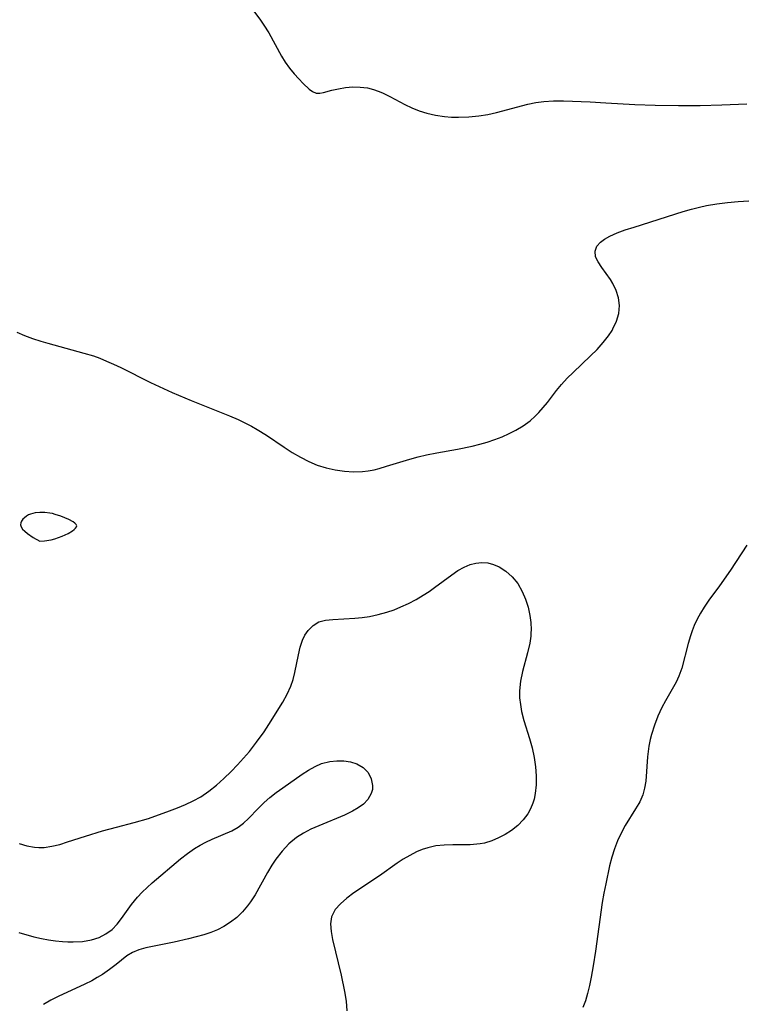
# Model space of a CAD drawing. Header units: metres. Extents: x 1073367 to 1082519, y 1569854 to 1574957.
# Tile 723 of 1056: x 1082065 to 1082196, y 1570037 to 1570215. Entities that reach past the tile are written whole.
import ezdxf

# ---------------------------------------------------------------- set-up
doc = ezdxf.new("R2010")
doc.units = ezdxf.units.M
doc.layers.add('CGG_CurvaNivelLidar_v1', color=253, linetype='Continuous', lineweight=30)

msp = doc.modelspace()

# ---------------------------------------------------------------- linework, layer by layer
at = {"layer": 'CGG_CurvaNivelLidar_v1'}
for p, q in [((1082106.9976, 1570217.461, 80.5), (1082108.61, 1570215.3422, 80.5)), ((1082108.61, 1570215.3422, 80.5), (1082109.2278, 1570214.4392, 80.5)), ((1082109.2278, 1570214.4392, 80.5), (1082110.0897, 1570213.0516, 80.5)), ((1082110.0897, 1570213.0516, 80.5), (1082112.4415, 1570208.8532, 80.5)), ((1082112.4415, 1570208.8532, 80.5), (1082113.1113, 1570207.7514, 80.5)), ((1082113.1113, 1570207.7514, 80.5), (1082113.8922, 1570206.6486, 80.5)), ((1082113.8922, 1570206.6486, 80.5), (1082114.7137, 1570205.6336, 80.5)), ((1082114.7137, 1570205.6336, 80.5), (1082115.5437, 1570204.7043, 80.5)), ((1082115.5437, 1570204.7043, 80.5), (1082116.3505, 1570203.8639, 80.5)), ((1082116.3505, 1570203.8639, 80.5), (1082117.4354, 1570202.8379, 80.5)), ((1082117.4354, 1570202.8379, 80.5), (1082118.0747, 1570202.3794, 80.5)), ((1082118.0747, 1570202.3794, 80.5), (1082118.7199, 1570202.117, 80.5)), ((1082120.033, 1570202.1996, 80.5), (1082121.5897, 1570202.643, 80.5)), ((1082121.5897, 1570202.643, 80.5), (1082122.7562, 1570202.9178, 80.5)), ((1082122.7562, 1570202.9178, 80.5), (1082124.0251, 1570203.1268, 80.5)), ((1082124.0251, 1570203.1268, 80.5), (1082125.3622, 1570203.2402, 80.5)), ((1082125.3622, 1570203.2402, 80.5), (1082126.7376, 1570203.2241, 80.5)), ((1082126.7376, 1570203.2241, 80.5), (1082128.0221, 1570203.0593, 80.5)), ((1082128.0221, 1570203.0593, 80.5), (1082129.1629, 1570202.7674, 80.5)), ((1082129.1629, 1570202.7674, 80.5), (1082129.9689, 1570202.4807, 80.5)), ((1082129.9689, 1570202.4807, 80.5), (1082130.7665, 1570202.14, 80.5)), ((1082118.7199, 1570202.117, 80.5), (1082119.3539, 1570202.0808, 80.5)), ((1082119.3539, 1570202.0808, 80.5), (1082120.033, 1570202.1996, 80.5)), ((1082130.7665, 1570202.14, 80.5), (1082132.1051, 1570201.4699, 80.5)), ((1082132.1051, 1570201.4699, 80.5), (1082134.8173, 1570200.0145, 80.5)), ((1082158.6481, 1570200.3947, 80.5), (1082160.0604, 1570200.5862, 80.5)), ((1082160.0604, 1570200.5862, 80.5), (1082161.8495, 1570200.6891, 80.5)), ((1082161.8495, 1570200.6891, 80.5), (1082163.6547, 1570200.6865, 80.5)), ((1082163.6547, 1570200.6865, 80.5), (1082168.5117, 1570200.5256, 80.5)), ((1082168.5117, 1570200.5256, 80.5), (1082171.3507, 1570200.3712, 80.5)), ((1082134.8173, 1570200.0145, 80.5), (1082136.1064, 1570199.4087, 80.5)), ((1082136.1064, 1570199.4087, 80.5), (1082137.439, 1570198.8768, 80.5)), ((1082137.439, 1570198.8768, 80.5), (1082138.8122, 1570198.4392, 80.5)), ((1082151.4887, 1570198.589, 80.5), (1082157.1539, 1570200.0874, 80.5)), ((1082157.1539, 1570200.0874, 80.5), (1082158.6481, 1570200.3947, 80.5)), ((1082171.3507, 1570200.3712, 80.5), (1082176.6286, 1570200.0238, 80.5)), ((1082176.6286, 1570200.0238, 80.5), (1082180.3244, 1570199.9023, 80.5)), ((1082180.3244, 1570199.9023, 80.5), (1082184.5704, 1570199.8367, 80.5)), ((1082184.5704, 1570199.8367, 80.5), (1082188.4901, 1570199.8627, 80.5)), ((1082188.4901, 1570199.8627, 80.5), (1082192.4231, 1570199.9764, 80.5)), ((1082192.4231, 1570199.9764, 80.5), (1082196.9535, 1570200.1639, 80.5)), ((1082138.8122, 1570198.4392, 80.5), (1082140.3979, 1570198.0815, 80.5)), ((1082140.3979, 1570198.0815, 80.5), (1082142.0193, 1570197.8586, 80.5)), ((1082142.0193, 1570197.8586, 80.5), (1082143.3065, 1570197.7712, 80.5)), ((1082143.3065, 1570197.7712, 80.5), (1082144.6035, 1570197.7482, 80.5)), ((1082144.6035, 1570197.7482, 80.5), (1082146.4409, 1570197.8093, 80.5)), ((1082146.4409, 1570197.8093, 80.5), (1082148.2774, 1570197.9865, 80.5)), ((1082148.2774, 1570197.9865, 80.5), (1082149.889, 1570198.2476, 80.5)), ((1082149.889, 1570198.2476, 80.5), (1082151.4887, 1570198.589, 80.5)), ((1082185.3916, 1570180.5835, 80), (1082186.8897, 1570181.0215, 80)), ((1082186.8897, 1570181.0215, 80), (1082188.4006, 1570181.4118, 80)), ((1082188.4006, 1570181.4118, 80), (1082189.6323, 1570181.6808, 80)), ((1082189.6323, 1570181.6808, 80), (1082191.5362, 1570182.0038, 80)), ((1082191.5362, 1570182.0038, 80), (1082193.4564, 1570182.2393, 80)), ((1082193.4564, 1570182.2393, 80), (1082195.3867, 1570182.4095, 80)), ((1082195.3867, 1570182.4095, 80), (1082197.3229, 1570182.5306, 80)), ((1082176.4803, 1570177.7705, 80), (1082185.3916, 1570180.5835, 80)), ((1082173.4113, 1570176.6977, 80), (1082174.8893, 1570177.2431, 80)), ((1082174.8893, 1570177.2431, 80), (1082176.4803, 1570177.7705, 80)), ((1082170.3652, 1570175.0172, 80), (1082171.1401, 1570175.5917, 80)), ((1082171.1401, 1570175.5917, 80), (1082172.0738, 1570176.1094, 80)), ((1082172.0738, 1570176.1094, 80), (1082173.4113, 1570176.6977, 80)), ((1082169.3944, 1570173.389, 80), (1082169.7379, 1570174.2957, 80)), ((1082169.7379, 1570174.2957, 80), (1082170.3652, 1570175.0172, 80)), ((1082169.5016, 1570172.3755, 80), (1082169.3944, 1570173.389, 80)), ((1082169.9464, 1570171.4498, 80), (1082169.5016, 1570172.3755, 80)), ((1082170.6273, 1570170.4457, 80), (1082169.9464, 1570171.4498, 80)), ((1082172.2156, 1570168.2345, 80), (1082170.6273, 1570170.4457, 80)), ((1082172.6372, 1570167.5345, 80), (1082172.2156, 1570168.2345, 80)), ((1082173.2548, 1570166.2503, 80), (1082172.6372, 1570167.5345, 80)), ((1082173.6832, 1570164.9013, 80), (1082173.2548, 1570166.2503, 80)), ((1082173.857, 1570163.5136, 80), (1082173.6832, 1570164.9013, 80)), ((1082173.7174, 1570162.0867, 80), (1082173.857, 1570163.5136, 80)), ((1082173.2956, 1570160.6662, 80), (1082173.7174, 1570162.0867, 80)), ((1082172.6379, 1570159.2747, 80), (1082173.2956, 1570160.6662, 80)), ((1082064.3055, 1570158.6408, 80), (1082065.7299, 1570158.0576, 80)), ((1082065.7299, 1570158.0576, 80), (1082067.1817, 1570157.5291, 80)), ((1082067.1817, 1570157.5291, 80), (1082068.6558, 1570157.0495, 80)), ((1082170.8544, 1570156.7587, 80), (1082171.8427, 1570158.0258, 80)), ((1082171.8427, 1570158.0258, 80), (1082172.4738, 1570158.99, 80)), ((1082172.4738, 1570158.99, 80), (1082172.6379, 1570159.2747, 80)), ((1082068.6558, 1570157.0495, 80), (1082069.9419, 1570156.6703, 80)), ((1082069.9419, 1570156.6703, 80), (1082076.5225, 1570154.8765, 80)), ((1082169.7533, 1570155.5345, 80), (1082170.8544, 1570156.7587, 80)), ((1082076.5225, 1570154.8765, 80), (1082078.2342, 1570154.3355, 80)), ((1082078.2342, 1570154.3355, 80), (1082079.4088, 1570153.9153, 80)), ((1082165.3929, 1570151.3538, 80), (1082168.5733, 1570154.3499, 80)), ((1082168.5733, 1570154.3499, 80), (1082169.7533, 1570155.5345, 80)), ((1082079.4088, 1570153.9153, 80), (1082080.6455, 1570153.4198, 80)), ((1082080.6455, 1570153.4198, 80), (1082081.864, 1570152.8796, 80)), ((1082081.864, 1570152.8796, 80), (1082083.1924, 1570152.2391, 80)), ((1082083.1924, 1570152.2391, 80), (1082088.6122, 1570149.519, 80)), ((1082164.3177, 1570150.2804, 80), (1082165.3929, 1570151.3538, 80)), ((1082088.6122, 1570149.519, 80), (1082092.5485, 1570147.6897, 80)), ((1082162.4153, 1570148.0877, 80), (1082163.2978, 1570149.1656, 80)), ((1082163.2978, 1570149.1656, 80), (1082164.3177, 1570150.2804, 80)), ((1082092.5485, 1570147.6897, 80), (1082096.0154, 1570146.2247, 80)), ((1082160.7249, 1570145.8877, 80), (1082162.4153, 1570148.0877, 80)), ((1082096.0154, 1570146.2247, 80), (1082102.9688, 1570143.4792, 80)), ((1082159.9699, 1570144.9561, 80), (1082160.7249, 1570145.8877, 80)), ((1082102.9688, 1570143.4792, 80), (1082104.5243, 1570142.7965, 80)), ((1082157.5804, 1570142.5569, 80), (1082158.5245, 1570143.3897, 80)), ((1082158.5245, 1570143.3897, 80), (1082159.181, 1570144.0608, 80)), ((1082159.181, 1570144.0608, 80), (1082159.9699, 1570144.9561, 80)), ((1082104.5243, 1570142.7965, 80), (1082105.7535, 1570142.2049, 80)), ((1082105.7535, 1570142.2049, 80), (1082106.9597, 1570141.5737, 80)), ((1082106.9597, 1570141.5737, 80), (1082108.007, 1570140.9796, 80)), ((1082155.009, 1570140.8594, 80), (1082156.339, 1570141.6564, 80)), ((1082156.339, 1570141.6564, 80), (1082157.5804, 1570142.5569, 80)), ((1082108.007, 1570140.9796, 80), (1082109.661, 1570139.9414, 80)), ((1082109.661, 1570139.9414, 80), (1082112.8944, 1570137.762, 80)), ((1082151.1665, 1570139.1448, 80), (1082152.4914, 1570139.6581, 80)), ((1082152.4914, 1570139.6581, 80), (1082153.7725, 1570140.2276, 80)), ((1082153.7725, 1570140.2276, 80), (1082155.009, 1570140.8594, 80)), ((1082144.3707, 1570137.4224, 80), (1082147.0888, 1570137.9693, 80)), ((1082147.0888, 1570137.9693, 80), (1082148.4291, 1570138.2929, 80)), ((1082148.4291, 1570138.2929, 80), (1082149.8109, 1570138.6893, 80)), ((1082149.8109, 1570138.6893, 80), (1082151.1665, 1570139.1448, 80)), ((1082112.8944, 1570137.762, 80), (1082114.3577, 1570136.8259, 80)), ((1082114.3577, 1570136.8259, 80), (1082115.844, 1570135.9544, 80)), ((1082137.2258, 1570136.003, 80), (1082138.7595, 1570136.3576, 80)), ((1082138.7595, 1570136.3576, 80), (1082140.6207, 1570136.7306, 80)), ((1082140.6207, 1570136.7306, 80), (1082144.3707, 1570137.4224, 80)), ((1082115.844, 1570135.9544, 80), (1082117.3585, 1570135.174, 80)), ((1082117.3585, 1570135.174, 80), (1082118.9079, 1570134.5181, 80)), ((1082118.9079, 1570134.5181, 80), (1082120.5323, 1570134.0061, 80)), ((1082130.1602, 1570133.8883, 80), (1082131.519, 1570134.2847, 80)), ((1082131.519, 1570134.2847, 80), (1082135.7173, 1570135.6012, 80)), ((1082135.7173, 1570135.6012, 80), (1082137.2258, 1570136.003, 80)), ((1082120.5323, 1570134.0061, 80), (1082122.183, 1570133.6423, 80)), ((1082122.183, 1570133.6423, 80), (1082123.8421, 1570133.412, 80)), ((1082123.8421, 1570133.412, 80), (1082125.4925, 1570133.311, 80)), ((1082125.4925, 1570133.311, 80), (1082127.1169, 1570133.3454, 80)), ((1082127.1169, 1570133.3454, 80), (1082128.1577, 1570133.4529, 80)), ((1082128.1577, 1570133.4529, 80), (1082129.2399, 1570133.6585, 80)), ((1082129.2399, 1570133.6585, 80), (1082130.1602, 1570133.8883, 80)), ((1082066.4449, 1570125.4483, 80), (1082066.0604, 1570125.2202, 80)), ((1082066.8185, 1570125.6082, 80), (1082066.4449, 1570125.4483, 80)), ((1082067.6305, 1570125.8242, 80), (1082066.8185, 1570125.6082, 80)), ((1082068.4935, 1570125.9212, 80), (1082067.6305, 1570125.8242, 80)), ((1082069.4113, 1570125.9017, 80), (1082068.4935, 1570125.9212, 80)), ((1082070.3339, 1570125.7826, 80), (1082069.4113, 1570125.9017, 80)), ((1082070.7916, 1570125.6877, 80), (1082070.3339, 1570125.7826, 80)), ((1082071.3109, 1570125.5489, 80), (1082070.7916, 1570125.6877, 80)), ((1082072.3264, 1570125.2043, 80), (1082071.3109, 1570125.5489, 80)), ((1082065.0224, 1570124.0101, 80), (1082064.9656, 1570123.6733, 80)), ((1082064.9656, 1570123.6733, 80), (1082065.0844, 1570123.2962, 80)), ((1082065.1852, 1570124.3377, 80), (1082065.0224, 1570124.0101, 80)), ((1082065.4227, 1570124.6543, 80), (1082065.1852, 1570124.3377, 80)), ((1082065.7179, 1570124.9516, 80), (1082065.4227, 1570124.6543, 80)), ((1082066.0604, 1570125.2202, 80), (1082065.7179, 1570124.9516, 80)), ((1082073.7542, 1570124.6005, 80), (1082072.3264, 1570125.2043, 80)), ((1082074.5636, 1570124.1708, 80), (1082073.7542, 1570124.6005, 80)), ((1082074.8838, 1570123.9504, 80), (1082074.5636, 1570124.1708, 80)), ((1082075.1151, 1570123.7258, 80), (1082074.8838, 1570123.9504, 80)), ((1082075.222, 1570123.496, 80), (1082075.1151, 1570123.7258, 80)), ((1082065.0844, 1570123.2962, 80), (1082065.3631, 1570122.8916, 80)), ((1082065.3631, 1570122.8916, 80), (1082065.7607, 1570122.4772, 80)), ((1082065.7607, 1570122.4772, 80), (1082066.2362, 1570122.0705, 80)), ((1082066.2362, 1570122.0705, 80), (1082067.2635, 1570121.3476, 80)), ((1082072.5313, 1570121.587, 80), (1082073.6289, 1570122.0871, 80)), ((1082073.6289, 1570122.0871, 80), (1082074.423, 1570122.5603, 80)), ((1082074.423, 1570122.5603, 80), (1082074.7502, 1570122.7976, 80)), ((1082074.7502, 1570122.7976, 80), (1082075.0094, 1570123.0337, 80)), ((1082075.0094, 1570123.0337, 80), (1082075.177, 1570123.2671, 80)), ((1082075.177, 1570123.2671, 80), (1082075.222, 1570123.496, 80)), ((1082067.2635, 1570121.3476, 80), (1082068.5, 1570120.6588, 80)), ((1082068.5, 1570120.6588, 80), (1082069.3317, 1570120.7287, 80)), ((1082069.3317, 1570120.7287, 80), (1082070.5513, 1570120.9517, 80)), ((1082070.5513, 1570120.9517, 80), (1082071.2155, 1570121.1289, 80)), ((1082071.2155, 1570121.1289, 80), (1082072.5313, 1570121.587, 80)), ((1082196.9958, 1570119.9619, 80), (1082194.0078, 1570115.4173, 80)), ((1082145.6229, 1570115.9776, 79.5), (1082146.6812, 1570116.419, 79.5)), ((1082146.6812, 1570116.419, 79.5), (1082147.754, 1570116.7067, 79.5)), ((1082147.754, 1570116.7067, 79.5), (1082148.8294, 1570116.8175, 79.5)), ((1082148.8294, 1570116.8175, 79.5), (1082149.8984, 1570116.7312, 79.5)), ((1082149.8984, 1570116.7312, 79.5), (1082150.9439, 1570116.4622, 79.5)), ((1082150.9439, 1570116.4622, 79.5), (1082151.9506, 1570116.029, 79.5)), ((1082140.2406, 1570112.2458, 79.5), (1082143.3493, 1570114.5757, 79.5)), ((1082143.3493, 1570114.5757, 79.5), (1082144.4768, 1570115.3354, 79.5)), ((1082144.4768, 1570115.3354, 79.5), (1082145.6229, 1570115.9776, 79.5)), ((1082151.9506, 1570116.029, 79.5), (1082153.2089, 1570115.2198, 79.5)), ((1082153.2089, 1570115.2198, 79.5), (1082154.3463, 1570114.1874, 79.5)), ((1082194.0078, 1570115.4173, 80), (1082191.9994, 1570112.5672, 80)), ((1082154.3463, 1570114.1874, 79.5), (1082155.3324, 1570112.9636, 79.5)), ((1082155.3324, 1570112.9636, 79.5), (1082156.1472, 1570111.5617, 79.5)), ((1082138.1852, 1570110.8757, 79.5), (1082139.2287, 1570111.5461, 79.5)), ((1082139.2287, 1570111.5461, 79.5), (1082140.2406, 1570112.2458, 79.5)), ((1082156.1472, 1570111.5617, 79.5), (1082156.7529, 1570110.1716, 79.5)), ((1082191.9994, 1570112.5672, 80), (1082190.0933, 1570109.9538, 80)), ((1082134.1269, 1570108.7181, 79.5), (1082135.5122, 1570109.3681, 79.5)), ((1082135.5122, 1570109.3681, 79.5), (1082136.8657, 1570110.0927, 79.5)), ((1082136.8657, 1570110.0927, 79.5), (1082138.1852, 1570110.8757, 79.5)), ((1082156.7529, 1570110.1716, 79.5), (1082157.2287, 1570108.709, 79.5)), ((1082190.0933, 1570109.9538, 80), (1082189.2373, 1570108.7088, 80)), ((1082129.9863, 1570107.3305, 79.5), (1082131.5807, 1570107.7751, 79.5)), ((1082131.5807, 1570107.7751, 79.5), (1082132.8617, 1570108.2116, 79.5)), ((1082132.8617, 1570108.2116, 79.5), (1082134.1269, 1570108.7181, 79.5)), ((1082157.2287, 1570108.709, 79.5), (1082157.5642, 1570107.1961, 79.5)), ((1082188.567, 1570107.6129, 80), (1082187.9632, 1570106.4872, 80)), ((1082189.2373, 1570108.7088, 80), (1082188.567, 1570107.6129, 80)), ((1082118.1484, 1570105.3554, 79.5), (1082119.2123, 1570105.9933, 79.5)), ((1082119.2123, 1570105.9933, 79.5), (1082120.4176, 1570106.3061, 79.5)), ((1082120.4176, 1570106.3061, 79.5), (1082121.7652, 1570106.4373, 79.5)), ((1082121.7652, 1570106.4373, 79.5), (1082125.7415, 1570106.7126, 79.5)), ((1082125.7415, 1570106.7126, 79.5), (1082127.0577, 1570106.8299, 79.5)), ((1082127.0577, 1570106.8299, 79.5), (1082128.392, 1570107.0051, 79.5)), ((1082128.392, 1570107.0051, 79.5), (1082129.9863, 1570107.3305, 79.5)), ((1082157.5642, 1570107.1961, 79.5), (1082157.7264, 1570105.8902, 79.5)), ((1082157.7264, 1570105.8902, 79.5), (1082157.7701, 1570104.5734, 79.5)), ((1082187.9632, 1570106.4872, 80), (1082187.4323, 1570105.3343, 80)), ((1082116.6871, 1570103.5937, 79.5), (1082117.2388, 1570104.4213, 79.5)), ((1082117.2388, 1570104.4213, 79.5), (1082118.1484, 1570105.3554, 79.5)), ((1082157.7528, 1570104.0511, 79.5), (1082157.7051, 1570103.4295, 79.5)), ((1082157.7701, 1570104.5734, 79.5), (1082157.7528, 1570104.0511, 79.5)), ((1082187.0652, 1570104.4014, 80), (1082186.7367, 1570103.4584, 80)), ((1082187.4323, 1570105.3343, 80), (1082187.0652, 1570104.4014, 80)), ((1082115.8087, 1570101.3976, 79.5), (1082116.2331, 1570102.6611, 79.5)), ((1082116.2331, 1570102.6611, 79.5), (1082116.6871, 1570103.5937, 79.5)), ((1082157.5148, 1570102.1336, 79.5), (1082157.1176, 1570100.4061, 79.5)), ((1082157.7051, 1570103.4295, 79.5), (1082157.5148, 1570102.1336, 79.5)), ((1082186.3045, 1570102.0669, 80), (1082185.1413, 1570097.6175, 80)), ((1082186.7367, 1570103.4584, 80), (1082186.3045, 1570102.0669, 80)), ((1082115.4852, 1570100.0407, 79.5), (1082115.8087, 1570101.3976, 79.5)), ((1082157.1176, 1570100.4061, 79.5), (1082156.1852, 1570096.9738, 79.5)), ((1082114.8369, 1570096.7896, 79.5), (1082115.4852, 1570100.0407, 79.5)), ((1082114.5258, 1570095.5532, 79.5), (1082114.8369, 1570096.7896, 79.5)), ((1082156.1852, 1570096.9738, 79.5), (1082155.8251, 1570095.2292, 79.5)), ((1082185.1413, 1570097.6175, 80), (1082184.6347, 1570096.1712, 80)), ((1082114.1248, 1570094.3385, 79.5), (1082114.5258, 1570095.5532, 79.5)), ((1082155.8251, 1570095.2292, 79.5), (1082155.6517, 1570093.4728, 79.5)), ((1082184.1049, 1570095.0596, 80), (1082182.1807, 1570091.679, 80)), ((1082184.6347, 1570096.1712, 80), (1082184.1049, 1570095.0596, 80)), ((1082113.47, 1570092.8801, 79.5), (1082114.1248, 1570094.3385, 79.5)), ((1082155.6517, 1570093.4728, 79.5), (1082155.6798, 1570092.2304, 79.5)), ((1082110.1397, 1570087.3764, 79.5), (1082112.6815, 1570091.4522, 79.5)), ((1082112.6815, 1570091.4522, 79.5), (1082113.47, 1570092.8801, 79.5)), ((1082155.6798, 1570092.2304, 79.5), (1082155.8213, 1570090.9847, 79.5)), ((1082182.1807, 1570091.679, 80), (1082181.5363, 1570090.438, 80)), ((1082155.8213, 1570090.9847, 79.5), (1082156.0566, 1570089.7389, 79.5)), ((1082156.0566, 1570089.7389, 79.5), (1082156.4746, 1570088.1076, 79.5)), ((1082181.5363, 1570090.438, 80), (1082180.8062, 1570088.8559, 80)), ((1082156.4746, 1570088.1076, 79.5), (1082157.4684, 1570084.8331, 79.5)), ((1082180.8062, 1570088.8559, 80), (1082180.1668, 1570087.2247, 80)), ((1082107.8927, 1570084.1221, 79.5), (1082109.2602, 1570086.0496, 79.5)), ((1082109.2602, 1570086.0496, 79.5), (1082110.1397, 1570087.3764, 79.5)), ((1082180.1668, 1570087.2247, 80), (1082179.6436, 1570085.5531, 80)), ((1082157.4684, 1570084.8331, 79.5), (1082157.9469, 1570083.1075, 79.5)), ((1082179.4165, 1570084.6247, 80), (1082179.1879, 1570083.4421, 80)), ((1082179.6436, 1570085.5531, 80), (1082179.4165, 1570084.6247, 80)), ((1082105.5159, 1570081.2281, 79.5), (1082106.5955, 1570082.479, 79.5)), ((1082106.5955, 1570082.479, 79.5), (1082107.8927, 1570084.1221, 79.5)), ((1082157.9469, 1570083.1075, 79.5), (1082158.3223, 1570081.3668, 79.5)), ((1082179.1879, 1570083.4421, 80), (1082178.933, 1570081.4581, 80)), ((1082104.3976, 1570080.0101, 79.5), (1082105.5159, 1570081.2281, 79.5)), ((1082119.7, 1570080.2467, 79), (1082121.2143, 1570080.6348, 79)), ((1082121.2143, 1570080.6348, 79), (1082122.5007, 1570080.7743, 79)), ((1082122.5007, 1570080.7743, 79), (1082123.7671, 1570080.756, 79)), ((1082123.7671, 1570080.756, 79), (1082124.9786, 1570080.578, 79)), ((1082124.9786, 1570080.578, 79), (1082126.0958, 1570080.2294, 79)), ((1082158.3223, 1570081.3668, 79.5), (1082158.5724, 1570079.6987, 79.5)), ((1082178.933, 1570081.4581, 80), (1082178.5961, 1570077.0916, 80)), ((1082101.9548, 1570077.557, 79.5), (1082103.2497, 1570078.8237, 79.5)), ((1082103.2497, 1570078.8237, 79.5), (1082104.3976, 1570080.0101, 79.5)), ((1082116.1902, 1570078.3299, 79), (1082117.3427, 1570079.0764, 79)), ((1082117.3427, 1570079.0764, 79), (1082118.5073, 1570079.7317, 79)), ((1082118.5073, 1570079.7317, 79), (1082119.7, 1570080.2467, 79)), ((1082126.0958, 1570080.2294, 79), (1082127.2488, 1570079.5654, 79)), ((1082127.2488, 1570079.5654, 79), (1082128.1413, 1570078.6289, 79)), ((1082158.5724, 1570079.6987, 79.5), (1082158.7065, 1570078.0389, 79.5)), ((1082100.6197, 1570076.3523, 79.5), (1082101.9548, 1570077.557, 79.5)), ((1082112.6397, 1570075.8715, 79), (1082116.1902, 1570078.3299, 79)), ((1082128.1413, 1570078.6289, 79), (1082128.7274, 1570077.5109, 79)), ((1082128.7274, 1570077.5109, 79), (1082128.9738, 1570076.3001, 79)), ((1082158.7065, 1570078.0389, 79.5), (1082158.7057, 1570076.4046, 79.5)), ((1082178.5961, 1570077.0916, 80), (1082178.4067, 1570075.8075, 80)), ((1082097.7357, 1570074.2299, 79.5), (1082099.2286, 1570075.2369, 79.5)), ((1082099.2286, 1570075.2369, 79.5), (1082100.6197, 1570076.3523, 79.5)), ((1082111.4624, 1570075.0108, 79), (1082112.6397, 1570075.8715, 79)), ((1082128.9331, 1570075.5426, 79), (1082128.7339, 1570074.8019, 79)), ((1082128.9738, 1570076.3001, 79), (1082128.9331, 1570075.5426, 79)), ((1082158.7057, 1570076.4046, 79.5), (1082158.5412, 1570074.8157, 79.5)), ((1082178.4067, 1570075.8075, 80), (1082178.085, 1570074.5866, 80)), ((1082094.9761, 1570072.8239, 79.5), (1082096.3818, 1570073.4839, 79.5)), ((1082096.3818, 1570073.4839, 79.5), (1082097.7357, 1570074.2299, 79.5)), ((1082109.2785, 1570073.2064, 79), (1082110.3267, 1570074.1184, 79)), ((1082110.3267, 1570074.1184, 79), (1082111.4624, 1570075.0108, 79)), ((1082128.1054, 1570073.7244, 79), (1082127.2998, 1570072.894, 79)), ((1082128.7339, 1570074.8019, 79), (1082128.1054, 1570073.7244, 79)), ((1082158.3296, 1570073.8205, 79.5), (1082158.0914, 1570073.0412, 79.5)), ((1082158.5412, 1570074.8157, 79.5), (1082158.3296, 1570073.8205, 79.5)), ((1082178.085, 1570074.5866, 80), (1082177.512, 1570073.3004, 80)), ((1082088.2703, 1570070.2991, 79.5), (1082092.0704, 1570071.6618, 79.5)), ((1082092.0704, 1570071.6618, 79.5), (1082093.5345, 1570072.2239, 79.5)), ((1082093.5345, 1570072.2239, 79.5), (1082094.9761, 1570072.8239, 79.5)), ((1082106.3908, 1570070.2499, 79), (1082108.1651, 1570072.1199, 79)), ((1082108.1651, 1570072.1199, 79), (1082109.2785, 1570073.2064, 79)), ((1082126.3774, 1570072.2137, 79), (1082125.3235, 1570071.6035, 79)), ((1082127.2998, 1570072.894, 79), (1082126.3774, 1570072.2137, 79)), ((1082157.681, 1570072.0541, 79.5), (1082157.1628, 1570071.1267, 79.5)), ((1082158.0914, 1570073.0412, 79.5), (1082157.681, 1570072.0541, 79.5)), ((1082176.773, 1570072.0203, 80), (1082174.8911, 1570069.0168, 80)), ((1082177.3478, 1570072.9981, 80), (1082176.773, 1570072.0203, 80)), ((1082177.512, 1570073.3004, 80), (1082177.3478, 1570072.9981, 80)), ((1082085.6498, 1570069.5343, 79.5), (1082088.2703, 1570070.2991, 79.5)), ((1082105.5038, 1570069.4063, 79), (1082106.3908, 1570070.2499, 79)), ((1082123.8762, 1570070.9121, 79), (1082119.174, 1570068.9753, 79)), ((1082125.3235, 1570071.6035, 79), (1082123.8762, 1570070.9121, 79)), ((1082156.3237, 1570070.0105, 79.5), (1082155.335, 1570069.0075, 79.5)), ((1082157.1628, 1570071.1267, 79.5), (1082156.3237, 1570070.0105, 79.5)), ((1082076.8129, 1570067.0958, 79.5), (1082079.8984, 1570068.0485, 79.5)), ((1082079.8984, 1570068.0485, 79.5), (1082082.4451, 1570068.7335, 79.5)), ((1082082.4451, 1570068.7335, 79.5), (1082085.6498, 1570069.5343, 79.5)), ((1082103.3747, 1570068.0282, 79), (1082104.5628, 1570068.6829, 79)), ((1082104.5628, 1570068.6829, 79), (1082105.5038, 1570069.4063, 79)), ((1082117.7645, 1570068.3416, 79), (1082116.406, 1570067.6346, 79)), ((1082119.174, 1570068.9753, 79), (1082117.7645, 1570068.3416, 79)), ((1082154.2274, 1570068.1151, 79.5), (1082153.0857, 1570067.3719, 79.5)), ((1082155.335, 1570069.0075, 79.5), (1082154.2274, 1570068.1151, 79.5)), ((1082174.8911, 1570069.0168, 80), (1082174.1131, 1570067.6026, 80)), ((1082073.5586, 1570066.0132, 79.5), (1082076.8129, 1570067.0958, 79.5)), ((1082098.6678, 1570065.9547, 79), (1082099.8257, 1570066.5037, 79)), ((1082099.8257, 1570066.5037, 79), (1082103.3747, 1570068.0282, 79)), ((1082115.1287, 1570066.8161, 79), (1082113.7563, 1570065.6685, 79)), ((1082116.406, 1570067.6346, 79), (1082115.1287, 1570066.8161, 79)), ((1082151.8762, 1570066.7354, 79.5), (1082150.6134, 1570066.2144, 79.5)), ((1082153.0857, 1570067.3719, 79.5), (1082151.8762, 1570066.7354, 79.5)), ((1082174.1131, 1570067.6026, 80), (1082173.4713, 1570066.2122, 80)), ((1082064.7209, 1570065.7657, 79.5), (1082066.1154, 1570065.3307, 79.5)), ((1082066.1154, 1570065.3307, 79.5), (1082067.5247, 1570065.0632, 79.5)), ((1082067.5247, 1570065.0632, 79.5), (1082068.346, 1570065.0031, 79.5)), ((1082068.346, 1570065.0031, 79.5), (1082069.2754, 1570065.0286, 79.5)), ((1082069.2754, 1570065.0286, 79.5), (1082070.6905, 1570065.2299, 79.5)), ((1082070.6905, 1570065.2299, 79.5), (1082072.1169, 1570065.5752, 79.5)), ((1082072.1169, 1570065.5752, 79.5), (1082073.5586, 1570066.0132, 79.5)), ((1082095.323, 1570063.931, 79), (1082096.6366, 1570064.8175, 79)), ((1082096.6366, 1570064.8175, 79), (1082097.6451, 1570065.414, 79)), ((1082097.6451, 1570065.414, 79), (1082098.6678, 1570065.9547, 79)), ((1082113.7563, 1570065.6685, 79), (1082112.5192, 1570064.3558, 79)), ((1082137.9625, 1570064.6302, 79.5), (1082136.9276, 1570064.1946, 79.5)), ((1082139.0213, 1570064.9772, 79.5), (1082137.9625, 1570064.6302, 79.5)), ((1082140.4721, 1570065.2844, 79.5), (1082139.0213, 1570064.9772, 79.5)), ((1082141.951, 1570065.4386, 79.5), (1082140.4721, 1570065.2844, 79.5)), ((1082143.5346, 1570065.4789, 79.5), (1082141.951, 1570065.4386, 79.5)), ((1082146.6914, 1570065.4849, 79.5), (1082143.5346, 1570065.4789, 79.5)), ((1082148.5309, 1570065.663, 79.5), (1082146.6914, 1570065.4849, 79.5)), ((1082149.3083, 1570065.8232, 79.5), (1082148.5309, 1570065.663, 79.5)), ((1082150.6134, 1570066.2144, 79.5), (1082149.3083, 1570065.8232, 79.5)), ((1082172.9123, 1570064.767, 80), (1082172.4418, 1570063.2784, 80)), ((1082173.4713, 1570066.2122, 80), (1082172.9123, 1570064.767, 80)), ((1082088.9188, 1570058.6107, 79), (1082094.0494, 1570062.9611, 79)), ((1082094.0494, 1570062.9611, 79), (1082095.323, 1570063.931, 79)), ((1082111.4009, 1570062.9178, 79), (1082110.6633, 1570061.8205, 79)), ((1082112.5192, 1570064.3558, 79), (1082111.4009, 1570062.9178, 79)), ((1082134.5165, 1570062.8643, 79.5), (1082133.4323, 1570062.1424, 79.5)), ((1082135.7067, 1570063.5726, 79.5), (1082134.5165, 1570062.8643, 79.5)), ((1082136.9276, 1570064.1946, 79.5), (1082135.7067, 1570063.5726, 79.5)), ((1082172.4418, 1570063.2784, 80), (1082172.0415, 1570061.6825, 80)), ((1082110.6633, 1570061.8205, 79), (1082109.8676, 1570060.487, 79)), ((1082133.4323, 1570062.1424, 79.5), (1082130.2115, 1570059.8632, 79.5)), ((1082172.0415, 1570061.6825, 80), (1082171.3324, 1570058.3902, 80)), ((1082109.8676, 1570060.487, 79), (1082107.6108, 1570056.4345, 79)), ((1082130.2115, 1570059.8632, 79.5), (1082125.5682, 1570056.748, 79.5)), ((1082087.0942, 1570056.8846, 79), (1082087.9872, 1570057.7613, 79)), ((1082087.9872, 1570057.7613, 79), (1082088.9188, 1570058.6107, 79)), ((1082171.3324, 1570058.3902, 80), (1082170.9944, 1570056.7113, 80)), ((1082085.1512, 1570054.631, 79), (1082086.2513, 1570055.9767, 79)), ((1082086.2513, 1570055.9767, 79), (1082087.0942, 1570056.8846, 79)), ((1082107.6108, 1570056.4345, 79), (1082106.7963, 1570055.1585, 79)), ((1082124.2667, 1570055.7897, 79.5), (1082123.1197, 1570054.7907, 79.5)), ((1082125.5682, 1570056.748, 79.5), (1082124.2667, 1570055.7897, 79.5)), ((1082170.9944, 1570056.7113, 80), (1082170.7054, 1570055.0313, 80)), ((1082083.3506, 1570052.1245, 79), (1082085.1512, 1570054.631, 79)), ((1082106.2566, 1570054.4133, 79), (1082105.3172, 1570053.311, 79)), ((1082106.7963, 1570055.1585, 79), (1082106.2566, 1570054.4133, 79)), ((1082123.1197, 1570054.7907, 79.5), (1082122.1954, 1570053.7215, 79.5)), ((1082170.7054, 1570055.0313, 80), (1082169.4648, 1570046.1478, 80)), ((1082082.5343, 1570051.0555, 79), (1082083.3506, 1570052.1245, 79)), ((1082104.2791, 1570052.3097, 79), (1082103.1507, 1570051.4171, 79)), ((1082105.3172, 1570053.311, 79), (1082104.2791, 1570052.3097, 79)), ((1082121.5285, 1570052.3901, 79.5), (1082121.338, 1570051.1171, 79.5)), ((1082121.579, 1570052.5467, 79.5), (1082121.5285, 1570052.3901, 79.5)), ((1082122.1954, 1570053.7215, 79.5), (1082121.579, 1570052.5467, 79.5)), ((1082081.6298, 1570050.1091, 79), (1082082.5343, 1570051.0555, 79)), ((1082101.9363, 1570050.6467, 79), (1082100.7784, 1570050.0687, 79)), ((1082103.1507, 1570051.4171, 79), (1082101.9363, 1570050.6467, 79)), ((1082121.338, 1570051.1171, 79.5), (1082121.4209, 1570049.735, 79.5)), ((1082064.7055, 1570049.5479, 79), (1082067.4209, 1570048.7672, 79)), ((1082067.4209, 1570048.7672, 79), (1082068.7858, 1570048.446, 79)), ((1082068.7858, 1570048.446, 79), (1082070.0602, 1570048.2055, 79)), ((1082077.9059, 1570048.2238, 79), (1082079.2713, 1570048.6693, 79)), ((1082079.2713, 1570048.6693, 79), (1082080.5226, 1570049.2963, 79)), ((1082080.5226, 1570049.2963, 79), (1082081.6298, 1570050.1091, 79)), ((1082095.5399, 1570048.4023, 79), (1082092.9289, 1570047.8134, 79)), ((1082096.9376, 1570048.7585, 79), (1082095.5399, 1570048.4023, 79)), ((1082098.3185, 1570049.1582, 79), (1082096.9376, 1570048.7585, 79)), ((1082099.5677, 1570049.5796, 79), (1082098.3185, 1570049.1582, 79)), ((1082100.7784, 1570050.0687, 79), (1082099.5677, 1570049.5796, 79)), ((1082121.4209, 1570049.735, 79.5), (1082121.6847, 1570048.2629, 79.5)), ((1082070.0602, 1570048.2055, 79), (1082071.3324, 1570048.0234, 79)), ((1082071.3324, 1570048.0234, 79), (1082072.5963, 1570047.9003, 79)), ((1082072.5963, 1570047.9003, 79), (1082073.5828, 1570047.847, 79)), ((1082073.5828, 1570047.847, 79), (1082074.5568, 1570047.8358, 79)), ((1082074.5568, 1570047.8358, 79), (1082076.2714, 1570047.9364, 79)), ((1082076.2714, 1570047.9364, 79), (1082077.9059, 1570048.2238, 79)), ((1082087.7903, 1570046.7647, 79), (1082086.4959, 1570046.4157, 79)), ((1082092.9289, 1570047.8134, 79), (1082087.7903, 1570046.7647, 79)), ((1082121.6847, 1570048.2629, 79.5), (1082123.247, 1570041.7838, 79.5)), ((1082084.2946, 1570045.2987, 79), (1082082.3499, 1570043.7222, 79)), ((1082085.3127, 1570045.9333, 79), (1082084.2946, 1570045.2987, 79)), ((1082086.4959, 1570046.4157, 79), (1082085.3127, 1570045.9333, 79)), ((1082169.4648, 1570046.1478, 80), (1082169.0607, 1570043.5018, 80)), ((1082082.3499, 1570043.7222, 79), (1082081.1823, 1570042.8196, 79)), ((1082169.0607, 1570043.5018, 80), (1082168.6955, 1570041.4512, 80)), ((1082078.9474, 1570041.3585, 79), (1082077.9382, 1570040.7993, 79)), ((1082079.9148, 1570041.9491, 79), (1082078.9474, 1570041.3585, 79)), ((1082081.1823, 1570042.8196, 79), (1082079.9148, 1570041.9491, 79)), ((1082123.247, 1570041.7838, 79.5), (1082123.8655, 1570038.8649, 79.5)), ((1082168.6955, 1570041.4512, 80), (1082168.3802, 1570039.9444, 80)), ((1082076.6851, 1570040.1683, 79), (1082071.8359, 1570037.925, 79)), ((1082077.9382, 1570040.7993, 79), (1082076.6851, 1570040.1683, 79)), ((1082168.3802, 1570039.9444, 80), (1082168.0134, 1570038.4627, 80)), ((1082071.8359, 1570037.925, 79), (1082070.4739, 1570037.2368, 79)), ((1082123.8655, 1570038.8649, 79.5), (1082124.1627, 1570037.0831, 79.5)), ((1082168.0134, 1570038.4627, 80), (1082167.6281, 1570037.1653, 80)), ((1082070.4739, 1570037.2368, 79), (1082069.14, 1570036.4968, 79)), ((1082124.1627, 1570037.0831, 79.5), (1082124.3119, 1570035.3439, 79.5)), ((1082167.6281, 1570037.1653, 80), (1082167.1736, 1570035.9038, 80))]:
    msp.add_line(p, q, dxfattribs=at)

doc.saveas('drawing.dxf')
